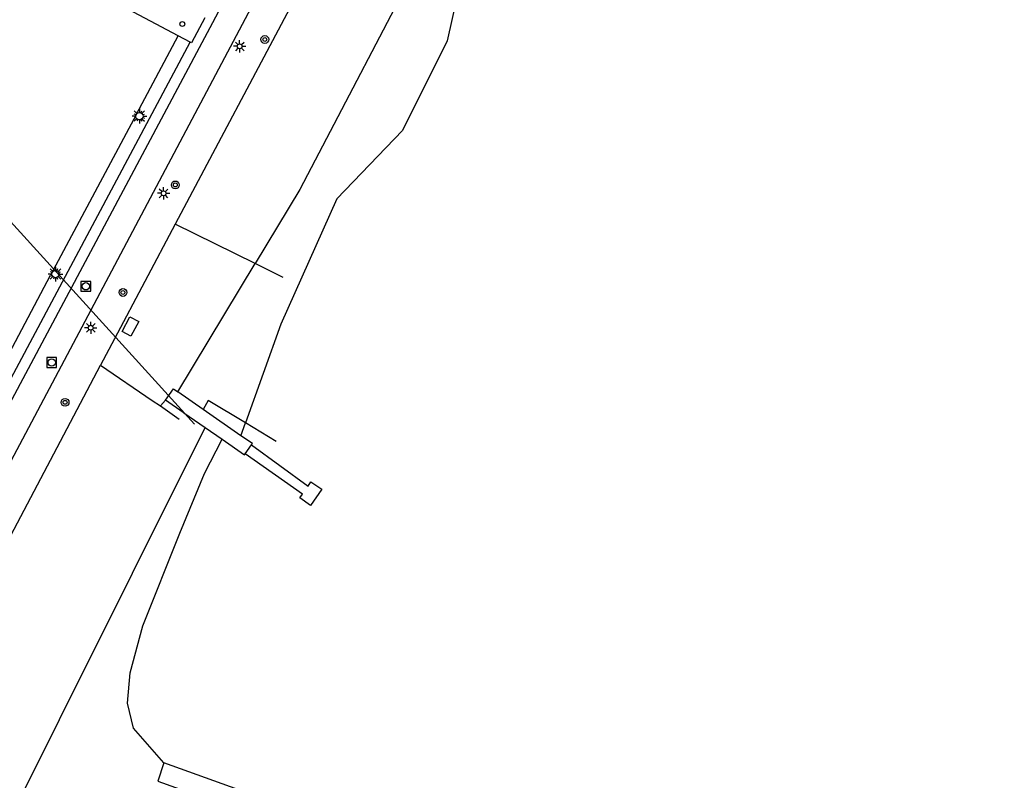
# Model space of a CAD drawing. Extents: x 136000 to 138005, y 398500 to 400500.
# Drawn here: x 137179.2 to 137280.4, y 399263.7 to 399341.6 of the extents above; entities that cross this region are included whole.
import ezdxf

# ---------------------------------------------------------------- set-up
doc = ezdxf.new("R2010")
doc.units = 0
for name, color, linetype in [('bs-afsc-poort', 7, 'Continuous'), ('bs-symb-veldverlichting', 7, 'Continuous'), ('gg-afsc-hekwerk', 7, 'Continuous'), ('gg-bbg-overig bouwwerk', 7, 'Continuous'), ('gg-knt-BGT kruinlijn', 7, 'Continuous'), ('gg-knt-verharding', 7, 'Continuous'), ('gg-knt-verharding nz', 7, 'Continuous'), ('gg-kntw-beschoeiing', 7, 'Continuous'), ('gg-kntw-bovenkant insteek waterloop', 7, 'Continuous'), ('gg-kwrk-duiker nz buis', 7, 'Continuous'), ('gg-kwrk-kunstwerk', 7, 'Continuous'), ('gg-kwrk-steiger', 7, 'Continuous'), ('gt-grn-groengrens', 7, 'Continuous'), ('gt-grn-vlakafsluiter', 7, 'Continuous'), ('gt-symb-boom', 7, 'Continuous'), ('gt-symb-lichtmast', 7, 'Continuous'), ('gt-symb-paal', 7, 'Continuous'), ('gt-symb-rioolschacht', 7, 'Continuous')]:
    doc.layers.add(name, color=color, linetype=linetype)

# ---------------------------------------------------------------- blocks, each defined once
blk = doc.blocks.new('gt0-BOOM')
at = {"layer": 'gt-symb-boom'}
for radius in [0.4, 0.2]:
    blk.add_circle((0, 0), radius, dxfattribs=at)
blk = doc.blocks.new('gt0-PAAL')
at = {"layer": 'gt-symb-paal'}
blk.add_circle((0, 0), 0.25, dxfattribs=at)
blk = doc.blocks.new('gt0-LMAST')
at = {"layer": 'gt-symb-lichtmast'}
for p, q in [((-0.18, 0.17), (-0.45, 0.44)), ((-0.01, 0.25), (-0.01, 0.62)), ((0.17, 0.17), (0.44, 0.44)), ((-0.26, 0), (-0.63, 0)), ((-0.18, -0.18), (-0.45, -0.45)), ((-0.01, -0.25), (-0.01, -0.63)), ((0.44, -0.45), (0.17, -0.18)), ((0.24, 0), (0.62, 0))]:
    blk.add_line(p, q, dxfattribs=at)
blk.add_circle((-0.01, 0), 0.25, dxfattribs=at)
blk = doc.blocks.new('bs0-VELDV')
at = {"layer": 'bs-symb-veldverlichting'}
for p, q in [((-0.38, 0), (-0.75, 0)), ((-0.53, 0.53), (-0.27, 0.27)), ((-0.35, 0.14), (-0.52, 0.22)), ((-0.22, 0.52), (-0.14, 0.35)), ((0, 0.75), (0, 0.38)), ((0.22, 0.52), (0.14, 0.35)), ((0.27, 0.27), (0.53, 0.53)), ((0.35, 0.14), (0.52, 0.22)), ((0.38, 0), (0.75, 0)), ((-0.27, -0.27), (-0.53, -0.53)), ((-0.35, -0.14), (-0.52, -0.22)), ((-0.14, -0.35), (-0.22, -0.52)), ((0, -0.38), (0, -0.75)), ((0.14, -0.35), (0.22, -0.52)), ((0.27, -0.27), (0.53, -0.53)), ((0.35, -0.14), (0.52, -0.22))]:
    blk.add_line(p, q, dxfattribs=at)
blk.add_circle((0, 0), 0.375, dxfattribs=at)
blk = doc.blocks.new('gt0-RS')
at = {"layer": 'gt-symb-rioolschacht'}
blk.add_lwpolyline([(-0.5, -0.5), (0.5, -0.5), (0.5, 0.5), (-0.5, 0.5)], close=True, dxfattribs=at)
blk.add_circle((0, 0), 0.375, dxfattribs=at)

msp = doc.modelspace()

# ---------------------------------------------------------------- linework, layer by layer
at = {"layer": 'bs-afsc-poort'}
msp.add_line((137192.76, 399302.61), (137193.6, 399302.05), dxfattribs=at)
at = {"layer": 'gg-afsc-hekwerk'}
for p, q in [((137220.67, 399368.85), (137195.12, 399320.65)), ((137195.42, 399339.95), (137164.96, 399356.17)), ((137191.15, 399331.93), (137195.42, 399339.95)), ((137196.65, 399339.3), (137195.42, 399339.95)), ((137161.05, 399272.51), (137196.65, 399339.3)), ((137195.12, 399320.65), (137188.91, 399308.93)), ((137203.3, 399316.63), (137195.12, 399320.65)), ((137206.17, 399315.22), (137203.3, 399316.63)), ((137178.12, 399307.43), (137182.37, 399315.45)), ((137188.91, 399308.93), (137187.47, 399306.22)), ((137167.36, 399268.07), (137187.47, 399306.22)), ((137187.47, 399306.22), (137192.76, 399302.61)), ((137193.6, 399302.05), (137195.52, 399300.7)), ((137205.45, 399298.4), (137202.31, 399300.31))]:
    msp.add_line(p, q, dxfattribs=at)
msp.add_lwpolyline([(137202.31, 399300.31), (137198.49, 399302.62), (137197.99, 399301.69)], dxfattribs=at)
at = {"layer": 'gg-bbg-overig bouwwerk'}
msp.add_lwpolyline([(137189.7, 399309.67), (137190.49, 399311.18), (137191.38, 399310.71), (137190.58, 399309.21), (137189.7, 399309.67)], dxfattribs=at)
at = {"layer": 'gg-knt-BGT kruinlijn'}
msp.add_line((137195.38, 399303.5), (137203.3, 399316.63), dxfattribs=at)
msp.add_lwpolyline([(137240.3, 399386.96), (137236.76, 399375.73), (137232.37, 399366.95), (137226.85, 399360.75), (137221.07, 399349.49), (137207.87, 399324.22), (137203.3, 399316.63)], dxfattribs=at)
at = {"layer": 'gg-knt-verharding'}
msp.add_line((137191.15, 399331.93), (137182.37, 399315.45), dxfattribs=at)
for points in [[(137162.02, 399271.99), (137222.02, 399384.65), (137221.74, 399384.8)], [(137214.72, 399365.24), (137164.88, 399271.14), (137164.53, 399270.44), (137164.13, 399269.77)]]:
    msp.add_lwpolyline(points, dxfattribs=at)
at = {"layer": 'gg-knt-verharding nz'}
msp.add_lwpolyline([(137198.15, 399341.77), (137196.8, 399339.22), (137196.65, 399339.3)], dxfattribs=at)
at = {"layer": 'gg-kntw-beschoeiing'}
msp.add_line((137193.97, 399265.51), (137190.86, 399269.07), dxfattribs=at)
at = {"layer": 'gg-kntw-bovenkant insteek waterloop'}
for p, q in [((137201.84, 399299.01), (137202.31, 399300.31)), ((137193.97, 399265.51), (137190.86, 399269.07))]:
    msp.add_line(p, q, dxfattribs=at)
for points in [[(137288.7, 399402.22), (137274.93, 399396.22), (137260.78, 399388.93), (137246.46, 399380.14), (137235.79, 399365.66), (137229.61, 399358.47), (137224.47, 399346.31), (137222.93, 399339.42), (137218.37, 399330.26), (137211.66, 399323.25), (137205.94, 399310.44), (137202.31, 399300.31)], [(137190.86, 399269.07), (137190.24, 399271.64), (137190.52, 399274.73), (137191.8, 399279.54), (137195.58, 399289.02), (137198.13, 399295.13), (137199.91, 399298.64)]]:
    msp.add_lwpolyline(points, dxfattribs=at)
at = {"layer": 'gg-kwrk-duiker nz buis'}
msp.add_line((137197.08, 399300.18), (137109, 399397.2), dxfattribs=at)
at = {"layer": 'gg-kwrk-kunstwerk'}
for p, q in [((137197.99, 399301.69), (137195.38, 399303.5)), ((137195.94, 399301.4), (137194.13, 399302.66)), ((137201.84, 399299.01), (137197.99, 399301.69)), ((137196.01, 399301.35), (137195.94, 399301.4)), ((137196.01, 399301.35), (137198.18, 399299.84)), ((137198.18, 399299.84), (137199.91, 399298.64))]:
    msp.add_line(p, q, dxfattribs=at)
for points in [[(137194.13, 399302.66), (137194.93, 399303.81), (137195.38, 399303.5)], [(137199.91, 399298.64), (137202.21, 399297.04), (137202.28, 399297.16)], [(137202.91, 399298.06), (137203.01, 399298.2), (137201.84, 399299.01)]]:
    msp.add_lwpolyline(points, dxfattribs=at)
at = {"layer": 'gg-kwrk-steiger'}
for p, q in [((137202.28, 399297.16), (137202.91, 399298.06)), ((137193.97, 399265.51), (137193.34, 399263.63))]:
    msp.add_line(p, q, dxfattribs=at)
for points in [[(137202.91, 399298.06), (137208.73, 399293.84), (137209.01, 399294.29), (137210.11, 399293.52), (137208.96, 399291.88), (137207.88, 399292.64), (137208.13, 399293.01), (137202.28, 399297.16)], [(137193.34, 399263.63), (137210.83, 399257.35), (137211.48, 399259.22), (137193.97, 399265.51)]]:
    msp.add_lwpolyline(points, dxfattribs=at)
at = {"layer": 'gt-grn-groengrens'}
msp.add_line((137193.6, 399302.05), (137194.13, 399302.66), dxfattribs=at)
msp.add_lwpolyline([(137176.24, 399248.67), (137176.44, 399248.94), (137179.18, 399253.35), (137175.81, 399255.04), (137198.18, 399299.84)], dxfattribs=at)
at = {"layer": 'gt-grn-vlakafsluiter'}
msp.add_line((137192.76, 399302.61), (137193.6, 399302.05), dxfattribs=at)

# ---------------------------------------------------------------- block references
at = {"layer": 'bs-symb-veldverlichting'}
for p in [(137191.45, 399331.72), (137182.87, 399315.56)]:
    msp.add_blockref('bs0-VELDV', p, dxfattribs=at)
at = {"layer": 'gt-symb-boom'}
for p in [(137204.29, 399339.57), (137195.13, 399324.68), (137189.77, 399313.67), (137183.85, 399302.42)]:
    msp.add_blockref('gt0-BOOM', p, dxfattribs=at)
at = {"layer": 'gt-symb-lichtmast'}
for p in [(137201.72, 399338.87), (137193.94, 399323.82), (137186.48, 399310.06)]:
    msp.add_blockref('gt0-LMAST', p, dxfattribs=at)
at = {"layer": 'gt-symb-paal'}
msp.add_blockref('gt0-PAAL', (137195.85, 399341.15), dxfattribs=at)
at = {"layer": 'gt-symb-rioolschacht'}
for p in [(137185.97, 399314.3), (137182.48, 399306.5)]:
    msp.add_blockref('gt0-RS', p, dxfattribs=at)

doc.saveas('drawing.dxf')
